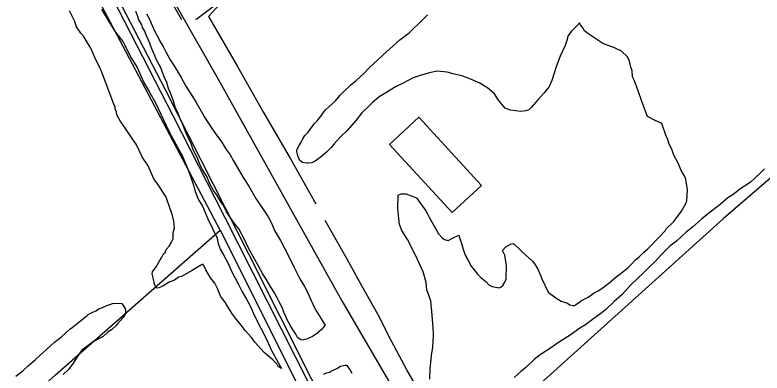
# Model space of a CAD drawing. Extents: x 3161514 to 3199414, y 831166 to 856601.
# Drawn here: x 3183208 to 3184674, y 840914 to 841616 of the extents above; entities that cross this region are included whole.
import ezdxf

# ---------------------------------------------------------------- set-up
doc = ezdxf.new("R2010")
doc.units = 0
for name, color, linetype in [('V-BLDG-OTLN', 7, 'Continuous'), ('V-RAIL-TRAK', 7, 'Continuous'), ('V-ROAD-CNTR', 7, 'Continuous'), ('V-SITE-VEGE', 7, 'Continuous'), ('V-TOPO-SHOR', 7, 'Continuous')]:
    doc.layers.add(name, color=color, linetype=linetype)

msp = doc.modelspace()

# ---------------------------------------------------------------- linework, layer by layer
at = {"layer": 'V-BLDG-OTLN'}
msp.add_lwpolyline([(3184123.5, 841281.8), (3184065.5, 841228.3), (3183942.4, 841361.8), (3184000.3, 841415.3)], close=True, dxfattribs=at)
at = {"layer": 'V-RAIL-TRAK'}
msp.add_lwpolyline([(3182444.4, 843363.4), (3182477.7, 843303.1), (3182494.1, 843275.3), (3182710.8, 842891.1), (3182875.1, 842600.8), (3182935.9, 842492.1), (3183049.4, 842291.7), (3183163.3, 842088.1), (3183340, 841765.1), (3183517.8, 841418.9), (3183619.3, 841219.9), (3183785.7, 840890.6), (3183936.6, 840594.7), (3184059.2, 840354.1)], dxfattribs=at)
at = {"layer": 'V-ROAD-CNTR'}
for points in [[(3182588.4, 843297), (3182753.6, 842999.4), (3182933.7, 842687.5), (3183052.6, 842475.3), (3183194.8, 842216.8), (3183303.5, 842025.1), (3183414.8, 841826.6), (3183487.2, 841700.3), (3183606.9, 841490.2), (3183849.2, 841055.4), (3183993.2, 840808.8), (3184126.9, 840555.6), (3184285.5, 840291.7), (3184414.5, 840053.5), (3184468.5, 839960), (3184541.7, 839821.5), (3184618.6, 839670.5), (3184703, 839496.6), (3184765.4, 839353), (3184826.3, 839218.3), (3184903.5, 839048.6), (3184992.4, 838818.3), (3185117.2, 838525.8)], [(3182510, 843255.2), (3182750, 842829.8), (3182962.8, 842459.6), (3183082.3, 842242.1), (3183216.7, 842004.2), (3183348.4, 841767.1), (3183502.7, 841469.7), (3183666.2, 841147.6), (3183851.3, 840779.3), (3184016.5, 840444.7), (3184210.8, 840064.8), (3184373.6, 839736.8), (3184597.6, 839309.2), (3184736.6, 839033.3), (3184901.3, 838718.9), (3185039.4, 838447.7), (3185242.5, 838044.4), (3185345.9, 837830.9), (3185543.6, 837469.6), (3185705.5, 837185.2), (3185948.9, 836754.5), (3186048.4, 836579.3)], [(3183563.1, 841607.2), (3183599.5, 841634.8), (3183766.1, 841792.9), (3183902.2, 841922.7), (3184054.2, 842060.1), (3184211.4, 842201.5), (3184333.6, 842323.2), (3184402.1, 842374)], [(3183535.3, 841606.2), (3183475.1, 841712.5), (3183413, 841823.4), (3183353.1, 841928.1)]]:
    msp.add_lwpolyline(points, dxfattribs=at)
at = {"layer": 'V-SITE-VEGE'}
for points in [[(3183730.8, 840922.6), (3183724.1, 840926.7), (3183721.4, 840931.7), (3183714, 840939.8), (3183697, 840954.1), (3183678.3, 840974.2), (3183671.9, 840983.2), (3183659.8, 840997.3), (3183651.4, 841007.4), (3183640.3, 841021.4), (3183634.8, 841029.4), (3183625.6, 841043.4), (3183621.1, 841051.3), (3183615.5, 841058.3), (3183611.8, 841063.3), (3183605.6, 841079.2), (3183600.2, 841090.1), (3183591.8, 841100.1), (3183582.7, 841116), (3183579.1, 841123), (3183576.4, 841127), (3183572.4, 841125.2), (3183555.5, 841115.1), (3183534.6, 841103.3), (3183528.7, 841101.6), (3183520.7, 841096.1), (3183511.8, 841092.5), (3183496.9, 841083.4), (3183490, 841080.7), (3183485.1, 841079.9), (3183481.5, 841087.9), (3183479.1, 841100.6), (3183477.4, 841108.4), (3183477.6, 841112.3), (3183484.8, 841121.8), (3183493.1, 841136), (3183496.2, 841140.8), (3183499.4, 841147.5), (3183502.4, 841150.3), (3183504.6, 841156), (3183510.7, 841162.6), (3183514.8, 841170.2), (3183518, 841176.9), (3183518.5, 841188.5), (3183520.8, 841198.2), (3183519.4, 841211.8), (3183516.9, 841222.6), (3183509.9, 841243.3), (3183503.8, 841260.1), (3183489.1, 841283), (3183479.9, 841296), (3183469.1, 841319.8), (3183458.1, 841336.7), (3183445.5, 841362.5), (3183439.1, 841371.5), (3183423.5, 841395.4), (3183414.2, 841408.4), (3183407.9, 841420.3), (3183407.2, 841426.2), (3183404.5, 841432.1), (3183404.6, 841436), (3183402.8, 841439), (3183378.1, 841504.1), (3183373.6, 841514), (3183366.4, 841527.9), (3183356.6, 841550.7), (3183350.2, 841561.6), (3183342.9, 841573.6), (3183337.3, 841580.6), (3183329, 841592.6), (3183324.6, 841604.4), (3183314.7, 841624.3)], [(3183378, 841626.7), (3183388, 841609.7), (3183404.5, 841582.8), (3183419.3, 841563.8), (3183435.6, 841532.1), (3183447.5, 841513.1), (3183460.9, 841483.4), (3183472.8, 841463.5), (3183483.7, 841443.6), (3183509.7, 841388.2), (3183527.8, 841354.4), (3183536.1, 841340.5), (3183545.8, 841316.8), (3183552, 841300), (3183559, 841280.3), (3183561.5, 841269.5), (3183567.7, 841253.7), (3183575.9, 841240.7), (3183586.6, 841216), (3183604.6, 841178.4), (3183606.2, 841169.5), (3183610.6, 841156.7), (3183617, 841145.8), (3183625.1, 841130.9), (3183632.3, 841115.1), (3183646.8, 841087.3), (3183653.1, 841074.4), (3183662.2, 841058.5), (3183668.5, 841046.6), (3183678.4, 841024.8), (3183701.9, 840979.1), (3183710.8, 840959.3), (3183724.4, 840934.5), (3183730.8, 840922.6)], [(3183816.7, 841007.7), (3183808.6, 840998.3), (3183805.6, 840995.5), (3183803.6, 840994.6), (3183801.5, 840991.8), (3183791.6, 840985.4), (3183779.7, 840980), (3183771.8, 840978.4), (3183768.9, 840978.5), (3183762.3, 840983.6), (3183758.7, 840989.6), (3183752.2, 840999.5), (3183747.7, 841007.5), (3183741.4, 841019.4), (3183739.6, 841024.3), (3183735.1, 841033.3), (3183732.5, 841041.2), (3183726.1, 841053.1), (3183722.6, 841061), (3183717.1, 841070.9), (3183709.8, 841081.9), (3183700.7, 841097.8), (3183693.3, 841108.8), (3183684.2, 841125.7), (3183678.8, 841136.6), (3183666.1, 841158.5), (3183658, 841175.3), (3183647.1, 841196.2), (3183638.8, 841207.2), (3183629.6, 841220.2), (3183623.2, 841230.1), (3183615.9, 841244), (3183612.2, 841248.1), (3183603.1, 841264), (3183597.6, 841272), (3183589.4, 841285.9), (3183584.9, 841297.7), (3183575.8, 841312.7), (3183570.4, 841322.6), (3183566, 841335.4), (3183561.4, 841343.4), (3183557, 841353.3), (3183554.4, 841362.1), (3183549, 841373), (3183545.4, 841381), (3183540.1, 841393.8), (3183536.5, 841402.7), (3183532.9, 841410.6), (3183527.6, 841424.4), (3183523.1, 841433.4), (3183518.8, 841447.1), (3183516.2, 841454), (3183512.7, 841464.9), (3183509.1, 841471.8), (3183505.6, 841483.6), (3183501.2, 841493.5), (3183496.8, 841505.4), (3183493.2, 841514.3), (3183488.7, 841522.2), (3183485.1, 841529.2), (3183481.5, 841538), (3183479.7, 841542), (3183475.3, 841552.9), (3183472.7, 841560.7), (3183464.6, 841578.6), (3183462.9, 841584.5), (3183458.3, 841591.5), (3183456.6, 841596.4), (3183451.1, 841606.3), (3183448.5, 841615.2), (3183445, 841623.1)], [(3183466.2, 841618.4), (3183471.6, 841607.5), (3183476.9, 841595.6), (3183481.4, 841584.7), (3183488.7, 841571.8), (3183492.3, 841564.8), (3183498.7, 841553.9), (3183503.2, 841545), (3183512.2, 841528.1), (3183520.5, 841516.1)], [(3184485.5, 841378.4), (3184476.8, 841403.1), (3184462.4, 841409.5), (3184449.1, 841416.8), (3184437.6, 841446.4), (3184430.6, 841467.1), (3184423.6, 841486.8), (3184419.1, 841494.8), (3184418.6, 841506.4), (3184415.9, 841513.4), (3184413.4, 841525.1), (3184409.9, 841534), (3184397.7, 841545.2), (3184384.3, 841551.5), (3184361.3, 841560.2), (3184332, 841579.8), (3184325.4, 841584.9), (3184321.7, 841590.9), (3184317.1, 841596.9), (3184316.2, 841599.9), (3184313.2, 841598.1), (3184300, 841584), (3184292.9, 841575.5), (3184290.6, 841565.9), (3184287.3, 841556.3), (3184277.7, 841535.3), (3184270.2, 841516.1), (3184261.3, 841487.3), (3184256, 841475.8), (3184253.9, 841473), (3184245.8, 841463.6), (3184234.6, 841450.4), (3184220.3, 841434.4), (3184216.2, 841429.7), (3184210.3, 841428), (3184199.6, 841426.5), (3184180.3, 841429.2), (3184169.7, 841433.5), (3184156.7, 841448.6), (3184148.5, 841461.5), (3184135.3, 841472.7), (3184120.1, 841482.1), (3184100, 841490.6), (3184086.6, 841496), (3184067.3, 841500.7), (3184055.8, 841504), (3184036.4, 841505.8), (3184023.7, 841503.3), (3184003, 841497.3), (3183989.2, 841493), (3183969.4, 841482.1), (3183955.5, 841475.8), (3183935.6, 841463), (3183922.6, 841455.7), (3183908.6, 841443.6), (3183902.5, 841438), (3183888.4, 841424), (3183877.1, 841409.9), (3183859.8, 841389.1), (3183846.7, 841377), (3183833.5, 841362.9), (3183828.4, 841356.3), (3183819.2, 841347), (3183809.2, 841338.6), (3183797.2, 841329.4), (3183790.2, 841325.7), (3183783.4, 841325), (3183780.5, 841325.1), (3183771.8, 841326.5), (3183767.1, 841330.5), (3183762.6, 841339.5), (3183760.9, 841347.3), (3183761.1, 841351.2), (3183765.3, 841359.8), (3183769.4, 841366.4), (3183772.6, 841373.1), (3183776.8, 841379.7), (3183782.9, 841386.3), (3183795.1, 841402.4), (3183801.2, 841408.9), (3183803.3, 841411.8), (3183808.4, 841418.4), (3183812.5, 841424), (3183817.6, 841430.7), (3183829.7, 841440.9), (3183836.8, 841447.4), (3183846, 841458.7), (3183853.1, 841466.2), (3183866.2, 841478.3), (3183877.2, 841487.6), (3183893.3, 841501.6), (3183903.5, 841512.9), (3183936.8, 841543.7), (3183963, 841567), (3183981, 841580.8), (3184008.3, 841607), (3184017.4, 841616.4)], [(3183520.5, 841516.1), (3183534.2, 841493.2), (3183543.3, 841476.3), (3183556.1, 841456.4), (3183563.4, 841444.4), (3183573.5, 841427.5), (3183579.8, 841415.6), (3183587.2, 841404.6), (3183593.6, 841394.6), (3183605.6, 841377.6), (3183613.9, 841366.6), (3183623, 841350.7), (3183629.5, 841342.7), (3183636.8, 841329.8), (3183655.9, 841296.9), (3183666.9, 841280), (3183680.6, 841256.1), (3183695.3, 841234.1), (3183704.4, 841220.2), (3183711.7, 841206.3), (3183717, 841193.4), (3183728.9, 841173.5), (3183736.1, 841159.6), (3183748.8, 841135.8), (3183755.1, 841121.9), (3183763.2, 841106.1), (3183766.8, 841098.2), (3183775.9, 841083.2), (3183782.3, 841071.3), (3183788.5, 841057.4), (3183792.1, 841048.6), (3183794.8, 841042.6), (3183800.2, 841033.7), (3183804.8, 841026.7), (3183806.7, 841023.7), (3183807.6, 841021.7), (3183816.7, 841007.7)], [(3184028.5, 841003.4), (3184025.9, 841034.6), (3184023.7, 841055.1), (3184015.8, 841076.8), (3184014.5, 841091.4), (3184008.5, 841112.1), (3183996.8, 841137.8), (3183985.1, 841161.6), (3183977.9, 841175.5), (3183966.9, 841193.4), (3183962.5, 841205.3), (3183960.3, 841222.9), (3183958.9, 841238.5), (3183959.9, 841262.7), (3183965.8, 841265.4), (3183974.5, 841265.1), (3183995.6, 841257.5), (3184014.1, 841231.5), (3184017.7, 841224.5), (3184020.4, 841219.6), (3184024.1, 841213.6), (3184032.2, 841198.7), (3184038.6, 841186.8), (3184046, 841178.7), (3184050.8, 841175.6), (3184057.5, 841173.4), (3184067.4, 841178.8), (3184078.4, 841184.2), (3184079.2, 841181.3), (3184084.4, 841165.5), (3184087, 841156.7), (3184091.4, 841144.8), (3184096, 841136.9), (3184103.2, 841123), (3184108.8, 841116), (3184116.2, 841106.9), (3184121.8, 841100.9), (3184132.2, 841092.7), (3184137.8, 841086.6), (3184144.4, 841083.5), (3184158, 841081), (3184161.9, 841082.8), (3184164.9, 841085.6), (3184169.1, 841092.2), (3184171.3, 841098), (3184172.3, 841124.2), (3184169.2, 841144.7), (3184164.7, 841153.7), (3184170.8, 841161.2), (3184179.8, 841166.7), (3184184.7, 841167.5), (3184187.5, 841166.4), (3184196.9, 841157.3), (3184204.4, 841150.2), (3184223.2, 841132.9), (3184228.7, 841125.9), (3184233.3, 841118.9), (3184240.4, 841102.1), (3184241.3, 841098.2), (3184253.9, 841072.4), (3184269, 841061.1), (3184279.4, 841054.9), (3184291.9, 841050.5), (3184296.7, 841047.4), (3184302.4, 841046.2), (3184305.4, 841046.1), (3184309.4, 841048.9), (3184316.3, 841053.4), (3184319.4, 841056.2), (3184332.2, 841062.5), (3184344.2, 841070.8), (3184353.2, 841075.3), (3184364.2, 841083.7), (3184373.2, 841090.1), (3184387.3, 841102.2), (3184397.3, 841109.6), (3184410.3, 841119.8), (3184415.4, 841125.4), (3184425.5, 841135.7), (3184432.5, 841141.3), (3184441.7, 841150.7), (3184449.7, 841157.2), (3184471, 841179.7), (3184483.2, 841192.8), (3184485.3, 841196.6), (3184501.4, 841211.5), (3184505.5, 841218.2), (3184510.6, 841223.8), (3184515.8, 841231.4), (3184523.1, 841244.7), (3184526.3, 841251.4), (3184527.1, 841272.8), (3184524, 841293.3), (3184521.4, 841300.2), (3184515, 841311.1), (3184509.7, 841324), (3184500.6, 841340.9), (3184497.1, 841350.7), (3184490.8, 841364.6), (3184488.2, 841373.4), (3184485.5, 841378.4)], [(3184678.5, 841314.5), (3184670.4, 841306.1), (3184650.2, 841287.4), (3184630.2, 841274.6), (3184616.2, 841263.5), (3184606.2, 841257), (3184591.1, 841244), (3184566.1, 841224.6), (3184555, 841215.3), (3184537.9, 841200.4), (3184524.9, 841190.2), (3184505.7, 841172.5), (3184492.7, 841162.3), (3184475.5, 841145.5), (3184464.3, 841133.2), (3184452.2, 841121.1), (3184442.1, 841111.7), (3184427.9, 841097.7), (3184416.8, 841087.4), (3184398.5, 841066.8), (3184383.4, 841053.7), (3184366.3, 841037.9), (3184357.3, 841030.5), (3184348.3, 841024), (3184341.2, 841018.4), (3184327.2, 841008.3), (3184316.3, 841001.9), (3184297.3, 840988.1), (3184279.3, 840977.1), (3184272.4, 840972.5), (3184258.3, 840962.4), (3184238.4, 840949.5), (3184226.4, 840940.3), (3184210.2, 840924.4), (3184200.2, 840917), (3184187.1, 840904.8)], [(3183209.8, 840907.4), (3183223.9, 840918.5), (3183234, 840927.9), (3183248, 840939.9), (3183285.4, 840974.5), (3183299.4, 840984.6), (3183315.5, 840999.5), (3183320.5, 841003.2), (3183333.5, 841013.4), (3183349.6, 841026.4), (3183351.6, 841028.3), (3183360.5, 841032.8), (3183366.5, 841035.5), (3183373.5, 841040.1), (3183378.4, 841041.8), (3183388.3, 841046.3), (3183394.2, 841048), (3183399.1, 841049.8), (3183405, 841050.5), (3183417.6, 841050), (3183424, 841040.1), (3183424.8, 841036.1), (3183424.6, 841030.3), (3183420.4, 841022.7), (3183409.3, 841010.5), (3183406.2, 841006.7), (3183397.1, 840998.3), (3183390.1, 840993.7), (3183381.1, 840985.3), (3183373.1, 840981.7), (3183362.2, 840975.4), (3183354.2, 840969.8), (3183339.2, 840958.8), (3183331, 840947.4), (3183320.6, 840931.3), (3183312.4, 840919.9), (3183302.3, 840910.6)], [(3184021.7, 840901.6), (3184022.4, 840921), (3184025.4, 840948.1), (3184028, 840964.5), (3184028.9, 840987.8), (3184028.5, 841003.4)], [(3183814, 840911.6), (3183818.9, 840914.3), (3183824.8, 840915.1), (3183830.8, 840918.7), (3183841.7, 840924.1), (3183845.7, 840926.9), (3183855.5, 840929.4), (3183858.4, 840929.3), (3183864.9, 840920.3), (3183868.5, 840913.4)]]:
    msp.add_lwpolyline(points, dxfattribs=at)
at = {"layer": 'V-TOPO-SHOR'}
msp.add_line((3183587.4, 841613), (3183608.6, 841635.6), dxfattribs=at)
for points in [[(3183610.8, 841193.6), (3183278.8, 841822.2), (3183115, 842132), (3183050.8, 842255.4), (3182915.8, 842507.7)], [(3185105.6, 841675.6), (3184860.7, 841443.1), (3184597.5, 841216.1), (3184145.7, 840808.6), (3184116.8, 840785.2), (3184099.4, 840775.6), (3184068.7, 840764.6)], [(3183587.4, 841613), (3183644.4, 841515), (3183695.6, 841424.5), (3183748.6, 841333.9), (3183798, 841245.8)], [(3184068.7, 840764.6), (3184037.3, 840814.9), (3184006.7, 840868.3), (3183977.1, 840918.7), (3183946, 840977.5), (3183919.6, 841029.2), (3183888.1, 841084.8), (3183859.7, 841137.3), (3183816.7, 841213.1)], [(3181450.7, 839268.1), (3182026.1, 839786), (3182114.6, 839856.8), (3182610.4, 840308.3), (3183287.6, 840910.3), (3183610.8, 841193.6), (3183832.1, 840751), (3183814.4, 840649.2)]]:
    msp.add_lwpolyline(points, dxfattribs=at)

doc.saveas('drawing.dxf')
